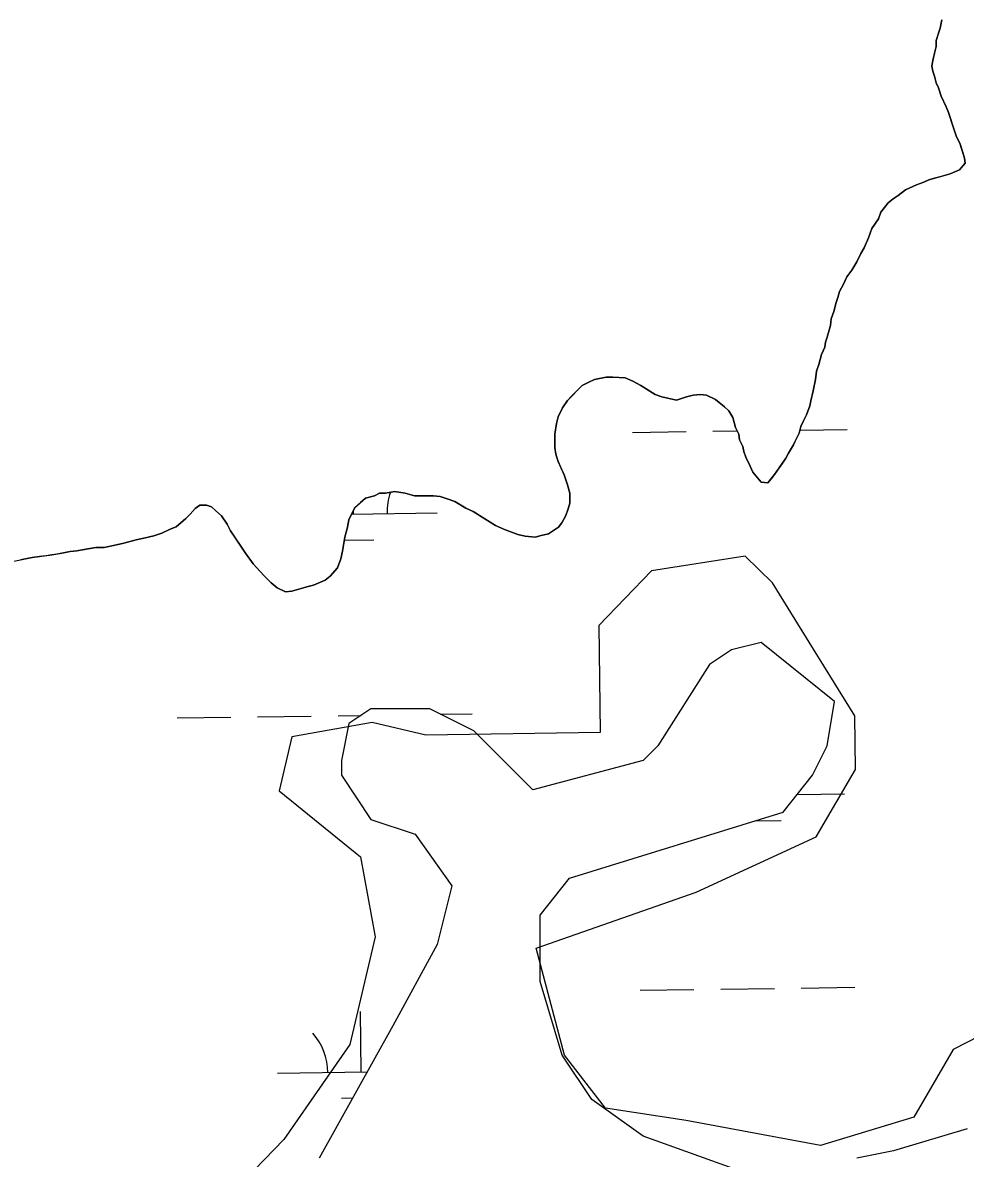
# Model space of a CAD drawing. Extents: x 3767014 to 3805179, y 361544 to 387384.
# Drawn here: x 3772117 to 3772679, y 376468 to 377145 of the extents above; entities that cross this region are included whole.
import ezdxf

# ---------------------------------------------------------------- set-up
doc = ezdxf.new("R2010")
doc.units = 0
doc.layers.add('V-TOPO-SHOR', color=7, linetype='Continuous')
doc.layers.add('V-WETL-SWMP', color=7, linetype='Continuous')

msp = doc.modelspace()

# ---------------------------------------------------------------- linework, layer by layer
at = {"layer": 'V-TOPO-SHOR'}
for points in [[(3772665.298, 377146.633), (3772664.317, 377141.695), (3772663.334, 377138.734), (3772661.86, 377134.288), (3772661.864, 377130.833), (3772660.881, 377126.882), (3772659.898, 377122.438), (3772659.408, 377118.983), (3772659.906, 377116.022), (3772660.897, 377113.06), (3772661.888, 377109.114), (3772663.373, 377106.152), (3772664.86, 377101.219), (3772667.83, 377094.804), (3772669.315, 377091.351), (3772670.306, 377088.39), (3772671.793, 377083.456), (3772673.775, 377077.534), (3772676.249, 377072.602), (3772677.736, 377067.666), (3772678.727, 377064.211), (3772679.225, 377061.252), (3772675.774, 377057.297), (3772670.347, 377054.823), (3772664.92, 377053.334), (3772660.971, 377052.343), (3772657.516, 377051.352), (3772654.557, 377049.867), (3772650.115, 377048.38), (3772643.702, 377045.413), (3772639.262, 377041.952), (3772636.305, 377039.973), (3772633.346, 377037.501), (3772628.91, 377032.066), (3772627.433, 377028.115), (3772623.491, 377022.186), (3772621.522, 377016.753), (3772619.063, 377010.826), (3772617.091, 377007.369), (3772614.629, 377002.429), (3772611.674, 376997.489), (3772608.716, 376993.537), (3772606.746, 376989.093), (3772604.284, 376984.646), (3772603.301, 376981.189), (3772602.318, 376978.226), (3772600.844, 376972.795), (3772599.367, 376968.351), (3772598.88, 376964.402), (3772597.897, 376960.945)], [(3772597.897, 376960.945), (3772596.914, 376957.488), (3772595.929, 376954.525), (3772595.439, 376951.561), (3772593.471, 376947.117), (3772591.996, 376941.192), (3772590.52, 376937.241), (3772590.032, 376932.304), (3772588.56, 376925.392), (3772587.085, 376919.467), (3772586.596, 376916.503), (3772584.628, 376911.07), (3772582.658, 376907.119), (3772581.181, 376904.156), (3772580.2, 376900.205), (3772578.721, 376897.242), (3772576.751, 376893.289), (3772573.796, 376888.35), (3772572.317, 376885.386), (3772570.347, 376882.423), (3772568.377, 376879.457), (3772565.42, 376875.507), (3772563.447, 376873.035), (3772561.475, 376870.565), (3772557.527, 376871.052), (3772552.583, 376876.971), (3772550.109, 376882.398), (3772548.624, 376885.357), (3772547.137, 376889.306), (3772546.641, 376892.267), (3772544.663, 376896.214), (3772544.163, 376899.669), (3772542.185, 376903.615), (3772540.696, 376909.536), (3772538.222, 376913.483), (3772535.752, 376915.948), (3772530.317, 376920.384), (3772524.883, 376922.846), (3772521.428, 376923.336), (3772516.986, 376922.836), (3772513.038, 376921.845), (3772510.076, 376920.853), (3772507.117, 376919.862), (3772498.229, 376921.826), (3772494.278, 376923.303), (3772485.879, 376928.722), (3772480.94, 376931.183), (3772476.495, 376933.154), (3772469.09, 376933.639), (3772465.141, 376933.633), (3772458.231, 376932.144), (3772454.778, 376930.659), (3772450.832, 376928.681), (3772448.366, 376926.209), (3772444.422, 376922.254), (3772441.958, 376919.782), (3772439.001, 376915.336), (3772436.539, 376909.905), (3772435.556, 376905.954), (3772434.577, 376899.536), (3772434.585, 376891.637), (3772435.085, 376887.688), (3772436.572, 376883.248), (3772438.55, 376878.808), (3772440.037, 376875.355), (3772442.017, 376869.432), (3772443.504, 376864.499), (3772443.512, 376858.574), (3772442.529, 376855.119), (3772441.053, 376851.166), (3772438.591, 376846.722), (3772436.619, 376844.252), (3772430.7, 376840.293), (3772426.258, 376839.302), (3772422.805, 376838.311), (3772416.878, 376838.796), (3772412.436, 376839.777), (3772404.535, 376842.73), (3772399.101, 376845.192), (3772392.679, 376849.134), (3772385.763, 376853.568), (3772381.317, 376855.536), (3772374.894, 376859.479), (3772370.943, 376860.955), (3772366.006, 376862.43), (3772362.055, 376862.917), (3772358.107, 376862.913), (3772350.703, 376862.905), (3772345.272, 376864.38), (3772338.851, 376865.359), (3772333.424, 376864.365), (3772329.967, 376864.359), (3772327.008, 376862.877), (3772321.581, 376861.388), (3772318.621, 376858.918), (3772315.168, 376855.95), (3772311.724, 376848.543), (3772310.74, 376844.098), (3772309.268, 376838.174), (3772307.797, 376829.779), (3772306.814, 376825.335)], [(3772306.814, 376825.335), (3772304.846, 376819.903), (3772300.41, 376814.961), (3772297.451, 376812.49), (3772290.543, 376809.52), (3772286.597, 376808.527), (3772281.167, 376807.04), (3772277.712, 376806.049), (3772273.766, 376805.551), (3772268.826, 376808.013), (3772265.367, 376810.97), (3772260.919, 376815.408), (3772254.492, 376822.31), (3772250.042, 376828.722), (3772244.109, 376837.6), (3772241.141, 376842.038), (3772239.161, 376845.987), (3772235.7, 376850.918), (3772232.241, 376853.876), (3772229.771, 376856.341), (3772226.807, 376857.324), (3772222.859, 376857.32), (3772219.897, 376855.342), (3772216.94, 376851.883), (3772214.474, 376849.411), (3772208.558, 376844.467), (3772205.105, 376842.982), (3772200.171, 376840.508), (3772195.235, 376839.021), (3772189.315, 376837.535), (3772184.872, 376836.541), (3772177.471, 376834.557), (3772173.029, 376833.566), (3772165.625, 376832.075), (3772160.69, 376832.068), (3772154.769, 376831.073), (3772149.34, 376830.082), (3772145.389, 376829.582), (3772140.455, 376828.589), (3772137.494, 376828.091), (3772134.533, 376827.594), (3772131.078, 376827.098), (3772127.129, 376826.598), (3772122.687, 376826.099), (3772115.777, 376824.61)], [(3772687.988, 376540.852), (3772672.106, 376532.634), (3772648.673, 376492.319), (3772592.921, 376475.549), (3772512.736, 376490.431), (3772464.648, 376497.761), (3772440.215, 376529.412), (3772423.333, 376593.16), (3772518.844, 376626.478), (3772590.366, 376659.463), (3772613.8, 376699.778), (3772613.356, 376731.763), (3772588.811, 376771.411), (3772564.267, 376811.059), (3772548.052, 376826.83), (3772492.19, 376818.056), (3772460.649, 376785.626), (3772461.537, 376721.656), (3772357.586, 376720.212), (3772325.49, 376727.764), (3772277.623, 376719.101), (3772270.071, 376687.005), (3772318.604, 376647.69), (3772327.267, 376599.824), (3772312.163, 376535.631), (3772272.959, 376479.102), (3772225.648, 376430.458)]]:
    msp.add_lwpolyline(points, dxfattribs=at)
at = {"layer": 'V-WETL-SWMP'}
for p, q in [((3772664.318, 377141.696), (3772665.299, 377146.633)), ((3772661.859, 377134.288), (3772664.318, 377141.696)), ((3772661.863, 377130.833), (3772661.859, 377134.288)), ((3772659.898, 377122.439), (3772661.863, 377130.833)), ((3772659.409, 377118.982), (3772659.898, 377122.439)), ((3772659.906, 377116.021), (3772659.409, 377118.982)), ((3772660.897, 377113.061), (3772659.906, 377116.021)), ((3772661.889, 377109.113), (3772660.897, 377113.061)), ((3772663.374, 377106.153), (3772661.889, 377109.113)), ((3772664.86, 377101.218), (3772663.374, 377106.153)), ((3772667.83, 377094.804), (3772664.86, 377101.218)), ((3772669.315, 377091.351), (3772667.83, 377094.804)), ((3772671.793, 377083.456), (3772669.315, 377091.351)), ((3772673.775, 377077.534), (3772671.793, 377083.456)), ((3772676.249, 377072.601), (3772673.775, 377077.534)), ((3772678.727, 377064.212), (3772676.249, 377072.601)), ((3772675.774, 377057.298), (3772679.224, 377061.251)), ((3772679.224, 377061.251), (3772678.727, 377064.212)), ((3772657.516, 377051.352), (3772670.347, 377054.823)), ((3772670.347, 377054.823), (3772675.774, 377057.298)), ((3772639.263, 377041.951), (3772643.702, 377045.412)), ((3772643.702, 377045.412), (3772650.115, 377048.381)), ((3772650.115, 377048.381), (3772654.556, 377049.867)), ((3772654.556, 377049.867), (3772657.516, 377051.352)), ((3772633.345, 377037.501), (3772636.304, 377039.973)), ((3772636.304, 377039.973), (3772639.263, 377041.951)), ((3772627.433, 377028.115), (3772628.909, 377032.065)), ((3772628.909, 377032.065), (3772633.345, 377037.501)), ((3772623.491, 377022.186), (3772627.433, 377028.115)), ((3772621.523, 377016.754), (3772623.491, 377022.186)), ((3772617.091, 377007.369), (3772619.062, 377010.827)), ((3772619.062, 377010.827), (3772621.523, 377016.754)), ((3772614.629, 377002.43), (3772617.091, 377007.369)), ((3772608.716, 376993.537), (3772611.673, 376997.49)), ((3772611.673, 376997.49), (3772614.629, 377002.43)), ((3772606.747, 376989.092), (3772608.716, 376993.537)), ((3772603.301, 376981.19), (3772604.284, 376984.647)), ((3772604.284, 376984.647), (3772606.747, 376989.092)), ((3772600.843, 376972.795), (3772602.318, 376978.227)), ((3772602.318, 376978.227), (3772603.301, 376981.19)), ((3772599.368, 376968.351), (3772600.843, 376972.795)), ((3772596.913, 376957.488), (3772598.879, 376964.401)), ((3772598.879, 376964.401), (3772599.368, 376968.351)), ((3772595.929, 376954.525), (3772596.913, 376957.488)), ((3772593.47, 376947.117), (3772595.439, 376951.562)), ((3772595.439, 376951.562), (3772595.929, 376954.525)), ((3772591.996, 376941.192), (3772593.47, 376947.117)), ((3772590.032, 376932.304), (3772590.52, 376937.241)), ((3772590.52, 376937.241), (3772591.996, 376941.192)), ((3772450.831, 376928.68), (3772454.778, 376930.659)), ((3772454.778, 376930.659), (3772458.232, 376932.144)), ((3772458.232, 376932.144), (3772465.141, 376933.633)), ((3772465.141, 376933.633), (3772469.09, 376933.638)), ((3772469.09, 376933.638), (3772476.495, 376933.153)), ((3772476.495, 376933.153), (3772480.94, 376931.184)), ((3772480.94, 376931.184), (3772485.879, 376928.722)), ((3772588.56, 376925.391), (3772590.032, 376932.304)), ((3772441.957, 376919.783), (3772450.831, 376928.68)), ((3772485.879, 376928.722), (3772494.278, 376923.302)), ((3772494.278, 376923.302), (3772498.229, 376921.826)), ((3772513.038, 376921.844), (3772516.986, 376922.836)), ((3772516.986, 376922.836), (3772521.428, 376923.335)), ((3772521.428, 376923.335), (3772524.884, 376922.846)), ((3772524.884, 376922.846), (3772530.317, 376920.384)), ((3772587.086, 376919.466), (3772588.56, 376925.391)), ((3772439, 376915.337), (3772441.957, 376919.783)), ((3772498.229, 376921.826), (3772507.117, 376919.862)), ((3772507.117, 376919.862), (3772513.038, 376921.844)), ((3772530.317, 376920.384), (3772535.752, 376915.948)), ((3772535.752, 376915.948), (3772538.223, 376913.483)), ((3772584.628, 376911.071), (3772586.596, 376916.503)), ((3772586.596, 376916.503), (3772587.086, 376919.466)), ((3772435.556, 376905.954), (3772436.539, 376909.904)), ((3772436.539, 376909.904), (3772439, 376915.337)), ((3772538.223, 376913.483), (3772540.696, 376909.537)), ((3772540.696, 376909.537), (3772542.184, 376903.615)), ((3772581.181, 376904.156), (3772584.628, 376911.071)), ((3772434.577, 376899.535), (3772435.556, 376905.954)), ((3772542.184, 376903.615), (3772544.164, 376899.668)), ((3772580.199, 376900.205), (3772581.181, 376904.156)), ((3772580.667, 376902.088), (3772608.791, 376902.478)), ((3772434.586, 376891.637), (3772434.577, 376899.535)), ((3772480.804, 376900.7), (3772512.801, 376901.145)), ((3772528.799, 376901.367), (3772543.211, 376901.567)), ((3772544.164, 376899.668), (3772544.662, 376896.213)), ((3772544.662, 376896.213), (3772546.641, 376892.267)), ((3772576.752, 376893.29), (3772580.199, 376900.205)), ((3772435.085, 376887.689), (3772434.586, 376891.637)), ((3772546.641, 376892.267), (3772547.138, 376889.305)), ((3772547.138, 376889.305), (3772548.624, 376885.358)), ((3772573.796, 376888.35), (3772576.752, 376893.29)), ((3772436.571, 376883.248), (3772435.085, 376887.689)), ((3772440.036, 376875.354), (3772436.571, 376883.248)), ((3772548.624, 376885.358), (3772550.108, 376882.398)), ((3772550.108, 376882.398), (3772552.583, 376876.971)), ((3772568.376, 376879.458), (3772572.318, 376885.387)), ((3772572.318, 376885.387), (3772573.796, 376888.35)), ((3772442.018, 376869.433), (3772440.036, 376875.354)), ((3772552.583, 376876.971), (3772557.527, 376871.053)), ((3772561.476, 376870.565), (3772565.419, 376875.506)), ((3772565.419, 376875.506), (3772568.376, 376879.458)), ((3772443.505, 376864.498), (3772442.018, 376869.433)), ((3772557.527, 376871.053), (3772561.476, 376870.565)), ((3772321.58, 376861.388), (3772327.008, 376862.876)), ((3772327.008, 376862.876), (3772329.968, 376864.36)), ((3772329.968, 376864.36), (3772333.424, 376864.365)), ((3772333.424, 376864.365), (3772338.852, 376865.358)), ((3772338.852, 376865.358), (3772345.271, 376864.379)), ((3772345.271, 376864.379), (3772350.703, 376862.905)), ((3772350.703, 376862.905), (3772362.056, 376862.918)), ((3772362.056, 376862.918), (3772366.006, 376862.43)), ((3772366.006, 376862.43), (3772370.944, 376860.955)), ((3772443.512, 376858.574), (3772443.505, 376864.498)), ((3772216.941, 376851.882), (3772219.898, 376855.342)), ((3772219.898, 376855.342), (3772222.858, 376857.32)), ((3772222.858, 376857.32), (3772226.807, 376857.324)), ((3772226.807, 376857.324), (3772229.77, 376856.341)), ((3772229.77, 376856.341), (3772232.241, 376853.876)), ((3772311.723, 376848.542), (3772315.169, 376855.951)), ((3772315.169, 376855.951), (3772321.58, 376861.388)), ((3772370.944, 376860.955), (3772374.895, 376859.478)), ((3772374.895, 376859.478), (3772381.317, 376855.537)), ((3772381.317, 376855.537), (3772385.762, 376853.568)), ((3772441.052, 376851.167), (3772442.529, 376855.118)), ((3772442.529, 376855.118), (3772443.512, 376858.574)), ((3772208.558, 376844.468), (3772214.475, 376849.411)), ((3772214.475, 376849.411), (3772216.941, 376851.882)), ((3772232.241, 376853.876), (3772235.7, 376850.918)), ((3772235.7, 376850.918), (3772239.161, 376845.986)), ((3772310.741, 376844.098), (3772311.723, 376848.542)), ((3772313.303, 376851.939), (3772364.396, 376852.649)), ((3772314.401, 376851.954), (3772314.369, 376854.231)), ((3772385.762, 376853.568), (3772392.679, 376849.134)), ((3772392.679, 376849.134), (3772399.101, 376845.192)), ((3772438.59, 376846.721), (3772441.052, 376851.167)), ((3772200.171, 376840.509), (3772205.104, 376842.983)), ((3772205.104, 376842.983), (3772208.558, 376844.468)), ((3772239.161, 376845.986), (3772241.141, 376842.039)), ((3772241.141, 376842.039), (3772250.042, 376828.722)), ((3772309.267, 376838.173), (3772310.741, 376844.098)), ((3772399.101, 376845.192), (3772404.534, 376842.731)), ((3772404.534, 376842.731), (3772412.435, 376839.778)), ((3772430.699, 376840.294), (3772436.618, 376844.251)), ((3772436.618, 376844.251), (3772438.59, 376846.721)), ((3772177.471, 376834.557), (3772184.873, 376836.541)), ((3772184.873, 376836.541), (3772189.314, 376837.534)), ((3772189.314, 376837.534), (3772195.236, 376839.022)), ((3772195.236, 376839.022), (3772200.171, 376840.509)), ((3772307.797, 376829.779), (3772309.267, 376838.173)), ((3772308.965, 376836.446), (3772326.614, 376836.692)), ((3772412.435, 376839.778), (3772416.879, 376838.797)), ((3772416.879, 376838.797), (3772422.804, 376838.31)), ((3772422.804, 376838.31), (3772426.258, 376839.302)), ((3772426.258, 376839.302), (3772430.699, 376840.294)), ((3772134.533, 376827.594), (3772140.455, 376828.589)), ((3772140.455, 376828.589), (3772145.39, 376829.582)), ((3772145.39, 376829.582), (3772149.339, 376830.081)), ((3772149.339, 376830.081), (3772160.69, 376832.069)), ((3772160.69, 376832.069), (3772165.626, 376832.075)), ((3772165.626, 376832.075), (3772173.029, 376833.565)), ((3772173.029, 376833.565), (3772177.471, 376834.557)), ((3772250.042, 376828.722), (3772254.493, 376822.31)), ((3772306.815, 376825.335), (3772307.797, 376829.779)), ((3772110.843, 376823.617), (3772122.687, 376826.099)), ((3772122.687, 376826.099), (3772134.533, 376827.594)), ((3772254.493, 376822.31), (3772260.918, 376815.407)), ((3772304.847, 376819.903), (3772306.815, 376825.335)), ((3772260.918, 376815.407), (3772265.367, 376810.969)), ((3772297.451, 376812.489), (3772300.41, 376814.961)), ((3772300.41, 376814.961), (3772304.847, 376819.903)), ((3772265.367, 376810.969), (3772268.826, 376808.012)), ((3772268.826, 376808.012), (3772273.765, 376805.55)), ((3772277.713, 376806.048), (3772286.596, 376808.527)), ((3772286.596, 376808.527), (3772290.544, 376809.519)), ((3772290.544, 376809.519), (3772297.451, 376812.489)), ((3772273.765, 376805.55), (3772277.713, 376806.048)), ((3772557.455, 376775.37), (3772539.894, 376770.977)), ((3772601.359, 376740.226), (3772557.455, 376775.37)), ((3772539.894, 376770.977), (3772526.723, 376762.191)), ((3772526.723, 376762.191), (3772495.99, 376713.868)), ((3772596.968, 376713.868), (3772601.359, 376740.226)), ((3772324.767, 376735.833), (3772311.596, 376727.047)), ((3772359.89, 376735.833), (3772324.767, 376735.833)), ((3772386.232, 376722.654), (3772359.89, 376735.833)), ((3772209.235, 376730.411), (3772241.232, 376730.855)), ((3772257.23, 376731.078), (3772289.227, 376731.522)), ((3772305.226, 376731.744), (3772318.923, 376731.935)), ((3772311.596, 376727.047), (3772307.205, 376705.082)), ((3772366.365, 376732.594), (3772385.218, 376732.855)), ((3772421.354, 376687.51), (3772386.232, 376722.654)), ((3772495.99, 376713.868), (3772487.21, 376705.082)), ((3772588.188, 376696.296), (3772596.968, 376713.868)), ((3772307.205, 376705.082), (3772307.205, 376696.296)), ((3772487.21, 376705.082), (3772421.354, 376687.51)), ((3772307.205, 376696.296), (3772324.767, 376669.939)), ((3772570.626, 376674.332), (3772588.188, 376696.296)), ((3772578.996, 376684.8), (3772607.217, 376685.192)), ((3772443.306, 376634.795), (3772570.626, 376674.332)), ((3772324.767, 376669.939), (3772351.109, 376661.153)), ((3772553.5, 376669.014), (3772569.435, 376669.235)), ((3772351.109, 376661.153), (3772373.061, 376630.402)), ((3772425.745, 376612.83), (3772443.306, 376634.795)), ((3772373.061, 376630.402), (3772364.28, 376595.258)), ((3772425.745, 376573.293), (3772425.745, 376612.83)), ((3772364.28, 376595.258), (3772337.938, 376546.935)), ((3772438.916, 376529.363), (3772425.745, 376573.293)), ((3772485.424, 376568.057), (3772517.421, 376568.502)), ((3772533.42, 376568.724), (3772565.417, 376569.169)), ((3772581.415, 376569.391), (3772613.412, 376569.835)), ((3772319.022, 376519.311), (3772318.521, 376555.308)), ((3772337.938, 376546.935), (3772294.034, 376467.861)), ((3772456.477, 376503.005), (3772438.916, 376529.363)), ((3772269.026, 376518.617), (3772322.628, 376519.362)), ((3772307.237, 376503.715), (3772313.993, 376503.809)), ((3772487.21, 376481.04), (3772456.477, 376503.005)), ((3772680.385, 376485.433), (3772636.482, 376472.254)), ((3772548.675, 376459.075), (3772487.21, 376481.04)), ((3772636.482, 376472.254), (3772614.53, 376467.861))]:
    msp.add_line(p, q, dxfattribs=at)
for centre, start, end in [((3772369.632, 376853.196), 160.594257, 181.567693), ((3772263.777, 376519.019), 0.024037, 41.567696)]:
    msp.add_arc(centre, 35.246, start, end, dxfattribs=at)

doc.saveas('drawing.dxf')
